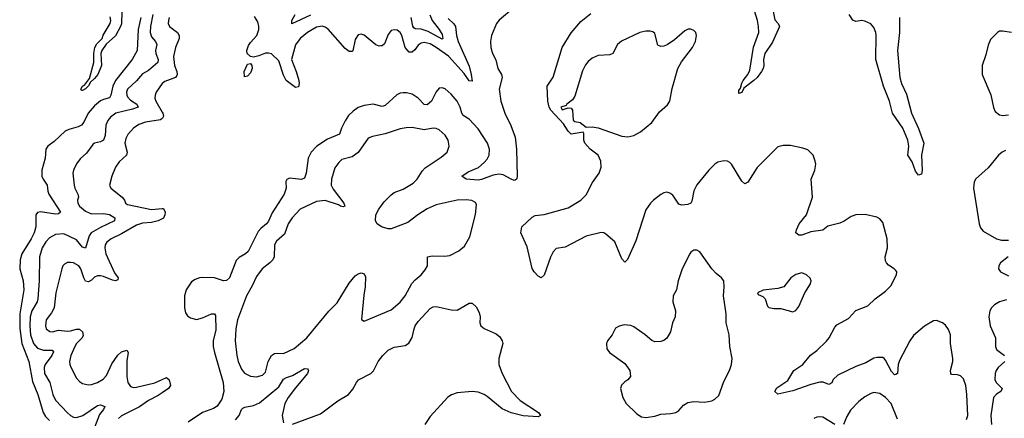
# Model space of a CAD drawing. Header units: inches. Extents: x 1449094 to 1618372, y 389908 to 534307.
# Tile 392 of 494: x 1569050 to 1575622, y 473951 to 476616. Entities that reach past the tile are written whole.
import ezdxf

# ---------------------------------------------------------------- set-up
doc = ezdxf.new("R2010")
doc.units = ezdxf.units.IN
doc.header["$MEASUREMENT"] = 0
doc.layers.add('B5467', color=7, linetype='Continuous')
doc.layers.add('B5477', color=7, linetype='Continuous')

msp = doc.modelspace()

# ---------------------------------------------------------------- linework, layer by layer
at = {"layer": 'B5467', "color": 5}
for points, elevation in [([(1569731.2, 476671.2), (1569728.7, 476588.7), (1569723.5, 476570), (1569690, 476508.5), (1569628.2, 476451.8), (1569598.5, 476410), (1569592.3, 476390), (1569595.2, 476310), (1569571, 476250), (1569550, 476222), (1569522.6, 476197.4), (1569510, 476172.7), (1569490, 476152.7), (1569470, 476142), (1569462.5, 476142.5), (1569457.2, 476150), (1569469.6, 476170), (1569481.7, 476178.3), (1569516.9, 476223.1), (1569545.4, 476330), (1569544.4, 476390), (1569551.5, 476430), (1569565.2, 476454.8), (1569599.7, 476490), (1569607.8, 476512.2), (1569654, 476590), (1569658, 476610), (1569653.8, 476633.8)], 420), ([(1569858, 476630), (1569839.9, 476550), (1569833.7, 476410), (1569800.1, 476350), (1569689.2, 476210), (1569671, 476170), (1569658.9, 476110), (1569650, 476093.3), (1569610, 476082.6), (1569590, 476072.3), (1569550, 476039.6), (1569507.9, 475990), (1569477.7, 475930), (1569461.5, 475910), (1569441, 475899), (1569378.3, 475881.7), (1569354, 475870), (1569279.6, 475800.4), (1569238, 475770), (1569225.5, 475750), (1569220.9, 475690), (1569198.9, 475610), (1569198.9, 475570), (1569206.5, 475550), (1569232.9, 475510), (1569237.3, 475470), (1569245, 475450), (1569323.1, 475330), (1569310, 475318), (1569290, 475316.1), (1569190, 475330.6), (1569170, 475327.3), (1569157.5, 475310), (1569157.8, 475230), (1569145.7, 475190), (1569126, 475150), (1569064.1, 475050), (1569053, 475010), (1569051.7, 474950), (1569073.2, 474870), (1569077.8, 474810), (1569050.1, 474649.9), (1569051.3, 474551.3), (1569064.5, 474450), (1569111.7, 474330), (1569136.2, 474196.3), (1569172.2, 474110), (1569205.8, 473990), (1569223.2, 473963.2), (1569250, 473935.5)], 440), ([(1569938.2, 476650), (1569922.1, 476570), (1569920.1, 476530), (1569930, 476500.6), (1569955.5, 476470), (1569965.5, 476450), (1569956.8, 476410), (1569958.9, 476390), (1569973.2, 476350), (1569972.6, 476330), (1569910, 476275.2), (1569870, 476252.4), (1569830, 476207), (1569769.4, 476150), (1569762.5, 476130), (1569764.1, 476110), (1569770, 476099.6), (1569790, 476078), (1569831.9, 476050), (1569840.3, 476030), (1569803.6, 476016.4), (1569691.7, 475990), (1569656.3, 475963.7), (1569639.1, 475940.9), (1569625.1, 475910), (1569619.5, 475840.5), (1569610.1, 475809.9), (1569590, 475798.9), (1569550.2, 475789.8), (1569538.9, 475781.1), (1569497, 475723), (1569454.5, 475685.5), (1569430, 475653), (1569408.3, 475610), (1569404.7, 475590), (1569412.9, 475510), (1569417.2, 475490), (1569438.4, 475450), (1569442.2, 475430), (1569435.6, 475410), (1569437.7, 475390), (1569448.6, 475370), (1569490, 475335.3), (1569530, 475317.3), (1569610, 475320.1), (1569650, 475313), (1569684.2, 475290), (1569682.4, 475270), (1569590, 475226.7), (1569526.6, 475190), (1569513.3, 475170), (1569490, 475088.7), (1569470, 475095.8), (1569430, 475145), (1569344.1, 475184.1), (1569290, 475179.8), (1569250, 475156.5), (1569224.1, 475130), (1569200.4, 475090), (1569182.5, 475030), (1569179, 474870), (1569170.6, 474750), (1569167.5, 474730), (1569132.2, 474670), (1569119.4, 474630), (1569116.7, 474570), (1569123, 474510), (1569142.2, 474450), (1569170, 474418.8), (1569210, 474405.6), (1569266.5, 474406.5), (1569275.1, 474395.1), (1569264.6, 474370), (1569220.4, 474310), (1569213.5, 474290), (1569215.3, 474250), (1569250.9, 474190), (1569271.5, 474110), (1569290, 474071.5), (1569370, 473987.1), (1569390, 473969.3), (1569410, 473958.9), (1569430, 473955.5), (1569471.6, 473970), (1569570, 474037.8), (1569590, 474040.1), (1569617.6, 474030), (1569610.2, 474010), (1569583.3, 473976.7), (1569549.2, 473890)], 460), ([(1570000, 476188.2), (1569960.8, 476130), (1569954.4, 476110), (1569953, 476090), (1569958, 476070), (1570000, 475997.7)], 480), ([(1570000, 475954.3), (1569990, 475946.9), (1569889.6, 475930.4), (1569844.7, 475915.3), (1569810.3, 475890), (1569772.4, 475847.6), (1569758, 475822), (1569751.8, 475790), (1569766.5, 475730), (1569763.2, 475710), (1569714.6, 475665.4), (1569690.2, 475630), (1569664.2, 475570), (1569650.4, 475510), (1569657.6, 475490), (1569733.7, 475430), (1569750.4, 475410), (1569756.4, 475390), (1569770, 475380.3), (1569930, 475347.8), (1570000, 475353.6)], 480), ([(1570000, 475284.3), (1569974.6, 475270), (1569930, 475259.4), (1569870, 475254.3), (1569830, 475243.1), (1569730, 475184.5), (1569660.9, 475150), (1569632.1, 475127.9), (1569620.7, 475110), (1569618, 475090), (1569625.3, 475050), (1569682.7, 474922.7), (1569706.7, 474890), (1569704.4, 474875.6), (1569690.1, 474869.9), (1569670, 474873.6), (1569610, 474897.9), (1569590, 474903.7), (1569570, 474903.4), (1569550, 474894.3), (1569530, 474874.4), (1569510, 474862.5), (1569490, 474867.4), (1569477.6, 474890), (1569458.2, 474950), (1569445.4, 474970), (1569410, 474989.8), (1569390, 474992.8), (1569370, 474992), (1569350, 474982.4), (1569338.7, 474970), (1569330.3, 474950), (1569290.9, 474790), (1569280.2, 474690), (1569263, 474657), (1569227.6, 474610), (1569221.2, 474570), (1569225.8, 474550), (1569250.3, 474530.2), (1569270, 474529.4), (1569310, 474541.3), (1569370, 474534.4), (1569390, 474536.2), (1569430, 474547.5), (1569450, 474545.8), (1569470.2, 474530), (1569474.7, 474505.3), (1569467.5, 474490), (1569430.2, 474450), (1569418.2, 474430), (1569392.1, 474370), (1569383.1, 474330), (1569384.6, 474310), (1569392.1, 474292), (1569430, 474220.4), (1569450, 474197), (1569470, 474184.2), (1569510, 474174.3), (1569530, 474176.9), (1569568.8, 474191.2), (1569607, 474213), (1569630, 474237.6), (1569665.4, 474314.6), (1569706.1, 474373.9), (1569730, 474395.8), (1569765.8, 474405.8), (1569774.7, 474390), (1569765.4, 474334.6), (1569764.6, 474230), (1569771.3, 474190), (1569790, 474162.7), (1569810, 474157.2), (1569830, 474159.3), (1569952.3, 474187.7), (1570000, 474210.5)], 480), ([(1570000, 474120.9), (1569975.4, 474104.6), (1569910, 474069.4), (1569850, 474026.9), (1569730, 473967.6), (1569709.2, 473950)], 480)]:
    msp.add_lwpolyline(points, dxfattribs=dict(at, elevation=elevation))
at = {"layer": 'B5477', "color": 5}
for points, elevation in [([(1572350, 476697.4), (1572250, 476611.8), (1572232.1, 476590), (1572198.5, 476510), (1572192.7, 476470), (1572195, 476430), (1572206.4, 476390), (1572227.7, 476347.7), (1572241.3, 476290), (1572264.8, 476250), (1572269.5, 476230), (1572249.6, 476150), (1572261.7, 476070), (1572287.5, 475990), (1572327.7, 475907.7), (1572356.6, 475830), (1572366.5, 475750), (1572370.2, 475569.8), (1572367.5, 475552.5), (1572357.1, 475542.9), (1572350, 475541.1), (1572330.4, 475549.6), (1572277.4, 475577.4), (1572250, 475582.8), (1572210, 475576.7), (1572132.8, 475547.2), (1572110, 475543), (1572029.3, 475550), (1572002, 475570), (1572042.6, 475597.4), (1572111.8, 475628.2), (1572150, 475659.8), (1572170, 475683.2), (1572182.8, 475710), (1572185.9, 475750), (1572173.2, 475790), (1572110, 475886.8), (1572050.8, 475950), (1572010, 475975.8), (1572000.2, 475990), (1571989.9, 476030), (1571970, 476069.8), (1571930, 476118.7), (1571890, 476152.3), (1571870, 476160.5), (1571850, 476158), (1571830, 476133.6), (1571797.8, 476070), (1571770, 476045.9), (1571750, 476048.2), (1571710, 476089.8), (1571670, 476117.3), (1571632.4, 476127.6), (1571610, 476127.1), (1571590, 476123.8), (1571567.1, 476113), (1571490, 476041.6), (1571470, 476036.2), (1571410, 476049.8), (1571350, 476042.2), (1571310, 476028.7), (1571276.2, 476003.8), (1571245.6, 475974.4), (1571221.5, 475938.5), (1571197.7, 475890), (1571185.3, 475850), (1571103.9, 475816.1), (1571033.8, 475770), (1570994.4, 475730), (1570975.5, 475690), (1570961.5, 475590), (1570950, 475555.6), (1570930, 475547.8), (1570850, 475555.1), (1570832.7, 475547.3), (1570825.8, 475534.2), (1570827.6, 475490), (1570814.9, 475450), (1570735.7, 475324.3), (1570711.6, 475268.4), (1570696.5, 475250), (1570659.2, 475220.8), (1570641.4, 475198.6), (1570574.4, 475065.6), (1570556.4, 475050), (1570514.1, 475025.9), (1570493.9, 475006.1), (1570450, 474889.7), (1570430, 474872.8), (1570410, 474869.8), (1570350, 474890.7), (1570273.1, 474893.1), (1570250, 474889.8), (1570221.2, 474878.8), (1570197.4, 474862.6), (1570160.3, 474810), (1570149.1, 474770), (1570149.1, 474690), (1570157.1, 474657.1), (1570170, 474637), (1570190, 474622.7), (1570230, 474612.6), (1570270, 474622), (1570330, 474649.1), (1570350, 474650.2), (1570357.2, 474637.2), (1570358.1, 474541.9), (1570341.5, 474470), (1570342.3, 474430), (1570349.5, 474390), (1570407.3, 474190), (1570411.7, 474130), (1570400.3, 474079.7), (1570367.3, 474032.7), (1570343.8, 474016.2), (1570270, 473989.7), (1570173.7, 473926.3)], 520), ([(1575370, 473943.9), (1575379.3, 473970), (1575372.8, 474110), (1575365.3, 474170), (1575350, 474215.8), (1575330, 474235.4), (1575310, 474241.8), (1575270, 474244.4), (1575264, 474250), (1575262, 474270), (1575278.5, 474330), (1575279.1, 474350), (1575262.4, 474450), (1575262.8, 474510), (1575250, 474545.6), (1575230, 474572.8), (1575210, 474589.7), (1575170, 474604), (1575150, 474602), (1575090, 474566), (1575016.3, 474503.7), (1574990.2, 474469.8), (1574923, 474337), (1574913.9, 474310), (1574908.4, 474251.6), (1574897, 474243), (1574890, 474242.4), (1574870, 474263), (1574830, 474340.5), (1574819.6, 474350), (1574810, 474357.4), (1574770, 474357.7), (1574750, 474352.4), (1574697.1, 474322.9), (1574630, 474297.3), (1574510, 474239.8), (1574478.9, 474210), (1574470, 474189.3), (1574450, 474177.6), (1574413.2, 474193.2), (1574390, 474192.5), (1574330, 474176.5), (1574210, 474134), (1574110, 474111.6), (1574089.8, 474129.8), (1574104.4, 474155.6), (1574176.4, 474203.6), (1574216.3, 474270), (1574277.4, 474310), (1574327.9, 474372.1), (1574370, 474404.2), (1574434.4, 474465.6), (1574452.6, 474490), (1574490, 474560.5), (1574504.1, 474575.9), (1574582.8, 474617.2), (1574630, 474671.7), (1574710, 474702.6), (1574758.9, 474750), (1574830, 474801.3), (1574863.4, 474836.6), (1574902, 474910), (1574904, 474930), (1574898.3, 474938.3), (1574887.6, 474950), (1574850, 474973.7), (1574834.7, 474990), (1574830, 475002.7), (1574827.7, 475030), (1574843.1, 475090), (1574841.1, 475150), (1574810, 475259.3), (1574790, 475284.2), (1574770, 475295.4), (1574693, 475313), (1574630, 475311.1), (1574599.2, 475300.8), (1574552, 475268), (1574525, 475255), (1574444.6, 475235.4), (1574410, 475209.7), (1574330, 475197.7), (1574270, 475174.2), (1574250, 475174.3), (1574231.5, 475190), (1574234.7, 475210), (1574252.9, 475250), (1574300.8, 475310), (1574340.9, 475430), (1574333.7, 475550), (1574356.9, 475610), (1574363, 475650), (1574360.5, 475670), (1574345.6, 475710), (1574310, 475745.1), (1574277.7, 475757.7), (1574194.3, 475774.3), (1574146, 475774), (1574110, 475766.6), (1573972.2, 475627.8), (1573910, 475529.3), (1573890, 475519.3), (1573870, 475537.2), (1573800.9, 475650), (1573790, 475660.9), (1573774, 475670), (1573750, 475673.1), (1573710, 475662.3), (1573690, 475649.7), (1573650.3, 475610), (1573568.6, 475511.4), (1573549.4, 475470.6), (1573537, 475403), (1573530.1, 475389.8), (1573510, 475380.9), (1573470, 475375.1), (1573450, 475381.3), (1573410, 475441.6), (1573390, 475456.4), (1573370, 475461.7), (1573350, 475457.7), (1573330, 475446.9), (1573279.3, 475410), (1573259.3, 475390), (1573230, 475344.5), (1573163.5, 475136.5), (1573106.5, 475013.5), (1573090, 474995.6), (1573070, 475017.6), (1573023.1, 475130), (1572962.3, 475182.3), (1572949.8, 475189.8), (1572930, 475192.9), (1572830, 475168.5), (1572690, 475094.7), (1572630, 475086), (1572610, 475064), (1572592.3, 475027.7), (1572550, 474908.7), (1572530, 474889), (1572510, 474901.2), (1572483.7, 474930), (1572471.5, 474951.5), (1572436.4, 475096.4), (1572395.1, 475190), (1572402, 475230), (1572470, 475295.5), (1572490, 475306.7), (1572550, 475312.4), (1572710, 475357.7), (1572796.3, 475410), (1572830, 475444.9), (1572873.1, 475526.9), (1572916.9, 475590), (1572932.2, 475630), (1572928.4, 475670), (1572910, 475709.6), (1572858.7, 475750), (1572822.4, 475790), (1572815.8, 475810), (1572815.3, 475855.3), (1572810, 475864), (1572729.8, 475849.8), (1572710, 475869.4), (1572680.1, 475920.1), (1572594.5, 476010), (1572583.5, 476030), (1572574.5, 476070), (1572569.7, 476170), (1572610, 476230.8), (1572670.6, 476430), (1572731.4, 476528.6), (1572795.9, 476604.1), (1572863.1, 476656.9)], 520), ([(1574079.1, 476670), (1574090, 476614.6), (1574113, 476590), (1574121.1, 476570), (1574074, 476466), (1574023.4, 476390), (1574014.8, 476350), (1574016.6, 476310), (1574011.9, 476290), (1574000.8, 476270), (1573971.6, 476230), (1573950, 476209), (1573882.3, 476157.7), (1573870, 476129.5), (1573850, 476122), (1573850, 476142), (1573862, 476158), (1573870, 476190.5), (1573879.7, 476210), (1573910.7, 476249.3), (1573923.1, 476276.9), (1573948.4, 476431.6), (1573982.5, 476530), (1573981.5, 476570), (1573973.9, 476610), (1573954.6, 476674.6)], 480), ([(1570048.4, 476630), (1570042.6, 476610), (1570041.8, 476590), (1570049.1, 476570), (1570104.4, 476530), (1570114, 476510), (1570114.5, 476490), (1570088.9, 476430), (1570076.4, 476370), (1570083.3, 476310), (1570099.3, 476270), (1570102.1, 476250), (1570098.7, 476241.3), (1570090, 476228.6), (1570018.6, 476201.4), (1570001.2, 476190), (1570000, 476188.2)], 480), ([(1571910, 476623.2), (1571948.1, 476588.1), (1571959.5, 476570), (1571965.7, 476510), (1571976, 476470), (1572050, 476304.1), (1572064.2, 476250), (1572070, 476205.2), (1572050, 476206.4), (1572015.6, 476255.6), (1571911.1, 476371), (1571830, 476429.9), (1571790, 476453.2), (1571750, 476462.4), (1571730, 476458.8), (1571710, 476445), (1571687.2, 476412.8), (1571670, 476397.3), (1571650, 476399.2), (1571623.6, 476430), (1571601.7, 476510), (1571590, 476529.8), (1571570, 476544.8), (1571550, 476548.4), (1571530, 476543), (1571510, 476516.2), (1571485.8, 476454.2), (1571470, 476441.1), (1571460.2, 476439.8), (1571450, 476438.7), (1571427, 476447), (1571350, 476512), (1571330, 476518.3), (1571310, 476513.3), (1571290, 476483.7), (1571273.7, 476406.3), (1571270, 476402), (1571250, 476402), (1571222, 476422), (1571110, 476552.8), (1571090, 476565.8), (1571070, 476571.5), (1571030, 476565.4), (1570970, 476530.6), (1570922, 476490), (1570890, 476448), (1570864.2, 476350), (1570896.2, 476270), (1570913, 476210), (1570915.2, 476190), (1570910, 476167), (1570890, 476162.4), (1570828.6, 476208.6), (1570810, 476245.6), (1570779.5, 476339.5), (1570730, 476387.8), (1570710, 476392.7), (1570690, 476390.6), (1570646.9, 476373.1), (1570610, 476364.8), (1570590, 476368.4), (1570569.3, 476389.3), (1570566.6, 476410), (1570577.9, 476442.1), (1570590, 476462), (1570633.1, 476510), (1570646, 476550), (1570646.9, 476570), (1570640.4, 476600.4), (1570617.8, 476637.8)], 480), ([(1570990, 476646.1), (1570867.4, 476587.4), (1570866.3, 476610), (1570888.3, 476650)], 460), ([(1571787.7, 476647.7), (1571804, 476610), (1571850.1, 476550), (1571870, 476516.5), (1571873.4, 476490), (1571870, 476486), (1571777.5, 476537.5), (1571730, 476552.4), (1571690, 476553.4), (1571680.9, 476560.9), (1571673.2, 476573.2), (1571663.4, 476630)], 460), ([(1574922.4, 476630), (1574922, 476530), (1574909.7, 476409.7), (1574925, 476230), (1574934.6, 476190), (1574970, 476117.6), (1575002.3, 475990), (1575050, 475887.7), (1575084, 475790), (1575070.2, 475710.2), (1575073.3, 475606.7), (1575070, 475582), (1575050, 475575.1), (1575030, 475602), (1575006.2, 475666.2), (1574978, 475710), (1574983.8, 475770), (1574977.4, 475810), (1574945.6, 475890), (1574875.8, 475990), (1574855.4, 476070), (1574814.8, 476170), (1574763.7, 476350), (1574765.9, 476510), (1574763.4, 476530), (1574750, 476563.7), (1574730, 476587.2), (1574690, 476606.1), (1574670, 476609.3), (1574630, 476602.5), (1574611.4, 476611.4), (1574586.7, 476650)], 480), ([(1575670, 476529.5), (1575610, 476539.5), (1575590, 476538), (1575576, 476530), (1575530, 476482), (1575514.6, 476445.4), (1575499.3, 476380.7), (1575474.9, 476310), (1575474.9, 476250), (1575532.4, 476112.4), (1575548.7, 476028.7), (1575561.4, 476001.4), (1575590, 475980.5), (1575610, 475974.9), (1575650, 475980.4)], 520), ([(1570000, 475997.7), (1570004.5, 475990), (1570010.1, 475969.9), (1570003.3, 475956.7), (1570000, 475954.3)], 480), ([(1575630, 475741), (1575607, 475730), (1575584.2, 475710), (1575515, 475625), (1575430.3, 475550), (1575419.6, 475530), (1575415.8, 475490), (1575453.4, 475250), (1575463.6, 475223.6), (1575481.3, 475201.3), (1575570.6, 475150), (1575602.6, 475142.6), (1575650, 475141.5)], 520), ([(1570000, 475353.6), (1570010, 475354.4), (1570021.2, 475330), (1570019.8, 475310), (1570010, 475289.9), (1570000, 475284.3)], 480), ([(1575647.8, 475030), (1575595.8, 474990), (1575584.9, 474970), (1575583.8, 474950), (1575597.3, 474930), (1575650, 474903.1)], 520), ([(1570870, 473911.6), (1571058.3, 473981.7), (1571173.2, 474066.8), (1571244, 474110), (1571274.3, 474145.7), (1571297.6, 474190), (1571312.2, 474207.8), (1571393.6, 474250), (1571410.7, 474269.3), (1571443.1, 474330), (1571474.2, 474370), (1571510, 474405.8), (1571550, 474427.2), (1571622.6, 474437.4), (1571647.3, 474452.7), (1571669.8, 474490.2), (1571681.9, 474550), (1571690.5, 474570), (1571710, 474598.2), (1571790, 474684.9), (1571810, 474696.1), (1571830, 474698), (1571930, 474676.4), (1571970, 474674.4), (1572050, 474720.7), (1572070, 474720.7), (1572096.2, 474696.2), (1572117.7, 474657.7), (1572122.4, 474630), (1572121.3, 474590), (1572128.9, 474568.9), (1572150, 474550.5), (1572230, 474515.3), (1572254.7, 474494.7), (1572270.3, 474470), (1572274.6, 474450), (1572247.9, 474350), (1572249.1, 474310), (1572271.1, 474250), (1572332.2, 474130), (1572389.5, 474069.5), (1572513, 473990), (1572526, 473970), (1572510, 473960.9), (1572410, 473967), (1572330, 473987.8), (1572270, 474014.6), (1572170, 474096.4), (1572149.5, 474110), (1572110, 474125.1), (1572069.3, 474130.7), (1571970, 474121.4), (1571932.8, 474107.2), (1571908.6, 474091.4), (1571790, 473963), (1571753.7, 473910)], 520), ([(1575637, 474743), (1575588.8, 474730), (1575555.6, 474710), (1575535.8, 474690), (1575525, 474670), (1575518.9, 474630), (1575527.6, 474570), (1575562.4, 474490), (1575563.1, 474430), (1575568.7, 474410), (1575624.2, 474370)], 520), ([(1575624.9, 474330), (1575580.7, 474290), (1575567.3, 474270), (1575560.7, 474250), (1575559.3, 474210), (1575568.4, 474190), (1575606.5, 474150), (1575598.7, 474130), (1575570, 474113.2), (1575548.9, 474090), (1575532.5, 473970), (1575536.9, 473910)], 520), ([(1570000, 474210.5), (1570030, 474224.9), (1570048.6, 474208.6), (1570057.5, 474170), (1570043.5, 474150), (1570000, 474120.9)], 480), ([(1570490, 473942), (1570514.5, 473970), (1570529.7, 474010), (1570540.5, 474019.5), (1570553.7, 474026.3), (1570610, 474036.6), (1570650, 474054.6), (1570778.6, 474161.4), (1570810, 474212.4), (1570830, 474224.2), (1570870, 474237), (1570950, 474284.2), (1570970, 474280.7), (1570974.9, 474274.9), (1570977.6, 474270), (1570971.5, 474250), (1570890, 474154.8), (1570842.5, 474090), (1570820.2, 474050), (1570801.8, 473970), (1570810, 473921)], 520), ([(1574910, 473945.6), (1574866.3, 474050), (1574830, 474090.7), (1574790, 474117.3), (1574750, 474122.6), (1574730, 474116.8), (1574690, 474094.2), (1574650, 474063.9), (1574595.6, 474004.4), (1574570, 473964.2), (1574549.3, 473910.7)], 540), ([(1574490, 473910.7), (1574410, 473958), (1574390, 473961.3), (1574370, 473958), (1574350, 473949.5)], 540)]:
    msp.add_lwpolyline(points, dxfattribs=dict(at, elevation=elevation))
for points, elevation in [([(1573530, 476551.8), (1573511.6, 476551.6), (1573490, 476541.3), (1573420.3, 476479.7), (1573372.6, 476447.4), (1573350, 476437.4), (1573330, 476435.6), (1573310, 476445.6), (1573290, 476522.9), (1573274.9, 476534.9), (1573258.8, 476538.8), (1573230, 476539.3), (1573190, 476529.8), (1573067.6, 476472.4), (1573040.2, 476450), (1573010, 476388.5), (1572990, 476380.3), (1572910, 476376.1), (1572870, 476357.3), (1572843.8, 476336.2), (1572826.6, 476313.4), (1572807, 476273), (1572756.1, 476103.9), (1572739.4, 476080.6), (1572701, 476050), (1572698, 476042), (1572662.8, 476030), (1572670, 476012), (1572710, 476026), (1572730, 476024.7), (1572738.8, 476010), (1572744, 475944), (1572754.8, 475934.8), (1572790, 475927.3), (1572830, 475896), (1572870, 475898.7), (1572910, 475892.6), (1573070, 475836.9), (1573110, 475832.7), (1573150, 475841.5), (1573193.2, 475866.8), (1573270, 475927.4), (1573321.1, 475999), (1573373.5, 476046.5), (1573388.5, 476070), (1573405.6, 476154.4), (1573443.1, 476290), (1573466.8, 476333.2), (1573539.7, 476430), (1573559.7, 476470), (1573567.3, 476510), (1573563.7, 476530), (1573550, 476543.7)], 520), ([(1570550, 476234), (1570548.5, 476270), (1570570, 476317.7), (1570590, 476321.7), (1570599.6, 476310), (1570602.2, 476290), (1570590, 476260.4), (1570570, 476238.3)], 480), ([(1571670, 475894.8), (1571630, 475892.1), (1571590, 475886.6), (1571490, 475852.4), (1571404.9, 475835.1), (1571377, 475823), (1571310, 475728.4), (1571270, 475698), (1571199.9, 475680.1), (1571179.1, 475660.9), (1571154, 475626), (1571131, 475550), (1571129.5, 475510), (1571142, 475482), (1571212.9, 475390), (1571220.7, 475370), (1571210, 475365.4), (1571190.3, 475369.7), (1571177.6, 475377.6), (1571090, 475406), (1571030, 475401), (1570922.8, 475350), (1570868.1, 475291.9), (1570841.7, 475250), (1570817.9, 475182.1), (1570764.8, 475135.2), (1570750.2, 475110), (1570748.1, 475030), (1570739, 475010), (1570720.2, 474990), (1570668, 474950), (1570630, 474899.7), (1570602.5, 474837.5), (1570563.5, 474770), (1570503.5, 474610), (1570492.2, 474550), (1570488.1, 474470), (1570499.7, 474370), (1570509.2, 474330), (1570530, 474279.3), (1570550, 474253.7), (1570590, 474233.7), (1570630, 474229), (1570670, 474239.6), (1570690, 474258.4), (1570709.1, 474330), (1570730.9, 474370), (1570750, 474384.1), (1570770, 474387.3), (1570810, 474383.8), (1570882, 474418), (1570965.7, 474490), (1571113.6, 474666.4), (1571170, 474722.6), (1571250, 474854.9), (1571290, 474904.4), (1571310, 474917.6), (1571330, 474923.8), (1571350, 474917.3), (1571357.2, 474897.2), (1571355.6, 474830), (1571346.2, 474773.8), (1571331.3, 474611.3), (1571350, 474601), (1571530, 474675.8), (1571590, 474728.2), (1571622.6, 474770), (1571667.5, 474852.5), (1571690, 474877.4), (1571729.8, 474910.2), (1571756.6, 474943.4), (1571771.1, 474970), (1571772.7, 475030), (1571803.3, 475036.7), (1571885.6, 475034.4), (1571920.3, 475039.7), (1571980.9, 475070), (1572019.1, 475100.9), (1572055.2, 475164.8), (1572092.6, 475312.6), (1572098.3, 475378.3), (1572092.4, 475392.4), (1572067, 475407), (1572030.8, 475410.8), (1571970, 475408.6), (1571830, 475378.8), (1571770, 475350.7), (1571708.5, 475311.5), (1571641, 475259), (1571530, 475216.8), (1571510, 475216.4), (1571464.2, 475230), (1571435.4, 475250), (1571424.5, 475270), (1571427.2, 475310), (1571447.9, 475350), (1571483, 475397), (1571530, 475445.3), (1571550, 475460.3), (1571610, 475482.7), (1571676.4, 475523.6), (1571702.7, 475550), (1571736.4, 475603.6), (1571755.3, 475624.7), (1571864, 475696), (1571902.6, 475730), (1571915.6, 475770), (1571910.8, 475810), (1571890, 475844), (1571850, 475879.1), (1571830, 475888.5), (1571810, 475891), (1571750, 475878.2)], 540), ([(1573550, 475075.3), (1573530, 475062), (1573522.8, 475050), (1573472.7, 474950), (1573446, 474870), (1573434.4, 474810), (1573410.6, 474770), (1573410.5, 474730), (1573427.7, 474670), (1573425.5, 474630), (1573408.2, 474590), (1573394.6, 474530), (1573370, 474486), (1573350, 474471.3), (1573330, 474464), (1573290, 474462), (1573270, 474471.6), (1573225.1, 474510), (1573150, 474563), (1573130, 474571.3), (1573085.1, 474574.9), (1573052.2, 474567.8), (1573026.7, 474553.3), (1573003.8, 474510), (1572974.4, 474470), (1572966.7, 474450), (1572970, 474416), (1572986.4, 474390), (1573090, 474316.3), (1573122, 474270), (1573126, 474230), (1573110, 474208), (1573090, 474195.3), (1573067.3, 474172.7), (1573060.7, 474150), (1573075.3, 474090), (1573097, 474050), (1573170, 473981.1), (1573201.4, 473961.4), (1573230, 473955.5), (1573290, 473966.5), (1573330, 473979.7), (1573396.8, 473983.2), (1573429.7, 473990.3), (1573450, 474004), (1573481.4, 474038.5), (1573510, 474055.8), (1573550, 474062.6), (1573620.8, 474059.2), (1573670, 474068.4), (1573690, 474078), (1573716, 474104), (1573747.1, 474190), (1573790, 474276.3), (1573801.5, 474310), (1573804.5, 474350), (1573790.8, 474430), (1573784.7, 474510), (1573765.4, 474590), (1573764.7, 474650), (1573747.3, 474770), (1573752.3, 474830), (1573749.4, 474870), (1573735.1, 474890), (1573698.5, 474918.5), (1573669.7, 474949.7), (1573590, 475064), (1573570, 475074)], 540), ([(1574270, 474922.7), (1574230, 474912.3), (1574196.3, 474890), (1574150, 474829.5), (1574110, 474817.6), (1574011.6, 474808.4), (1573974, 474790), (1573978, 474778), (1574010, 474764.7), (1574024.7, 474750), (1574041, 474701), (1574051, 474691), (1574084, 474684), (1574130, 474684.9), (1574210, 474662.4), (1574230, 474670.6), (1574250, 474697.3), (1574290, 474790.8), (1574329.4, 474850), (1574332.7, 474870), (1574326.8, 474886.8), (1574302, 474910)], 540)]:
    msp.add_lwpolyline(points, close=True, dxfattribs=dict(at, elevation=elevation))

doc.saveas('drawing.dxf')
